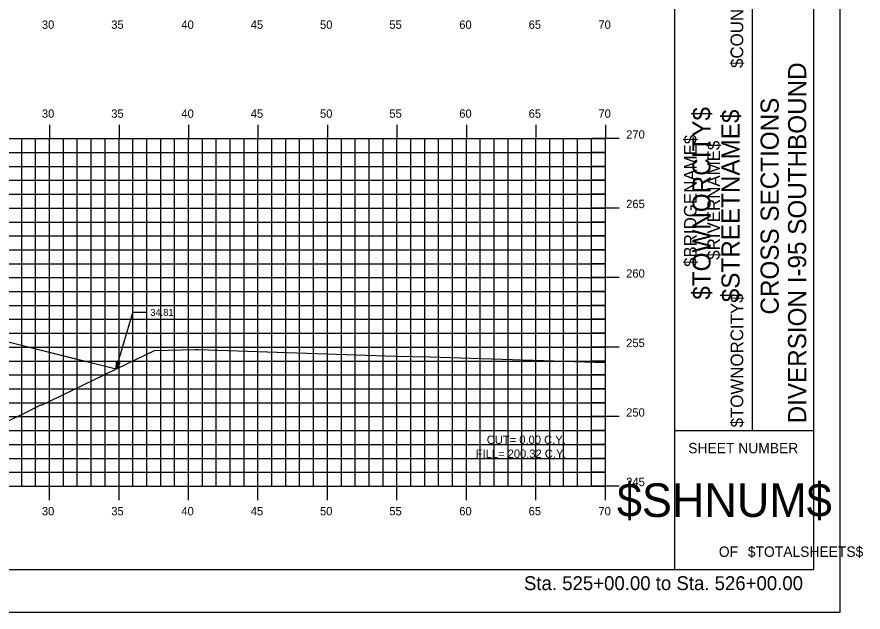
# Model space of a CAD drawing. Extents: x 1170543 to 1177585, y 609599 to 610623.
# Drawn here: x 1175606.5 to 1175667.4, y 609598.8 to 609641.6 of the extents above; entities that cross this region are included whole.
import ezdxf

# ---------------------------------------------------------------- set-up
doc = ezdxf.new("R2010")
doc.units = 0
for name, color, linetype in [('ANNOTATION', 7, 'Continuous'), ('BORDER', 7, 'Continuous'), ('BRIDGE_TITLE', 7, 'Continuous'), ('D_Roadway_Centerline', 7, 'Continuous'), ('D_Roadway_Centerline_Text', 7, 'Continuous'), ('D_Roadway_SlopeLines', 7, 'Continuous'), ('H_V ANNOTATION', 7, 'Continuous'), ('HIGHWAY_TITLE', 7, 'Continuous'), ('MAJOR', 7, 'Continuous'), ('MINOR', 7, 'Continuous'), ('PLOT BOUNDARY', 7, 'Continuous'), ('S_Roadway_Centerline', 7, 'Continuous')]:
    doc.layers.add(name, color=color, linetype=linetype)

msp = doc.modelspace()

# ---------------------------------------------------------------- linework, layer by layer
at = {"layer": 'ANNOTATION'}
for p in [(1175613.629, 609616.304), (1175615.826, 609620.372)]:
    msp.add_line(p, (1175614.826, 609620.372), dxfattribs=at)
msp.add_lwpolyline([(1175613.89, 609616.749), (1175613.629, 609616.304), (1175613.65, 609616.819)], close=True, dxfattribs=at)
at = {"layer": 'BORDER'}
for p, q in [((1175653.826, 609601.875), (1175653.826, 609706.875)), ((1175663.826, 609601.875), (1175663.826, 609706.875)), ((1175659.417, 609611.875), (1175659.417, 609646.875)), ((1175653.826, 609611.875), (1175663.826, 609611.875)), ((1175503.826, 609601.872), (1175663.826, 609601.872))]:
    msp.add_line(p, q, dxfattribs=at)
at = {"layer": 'D_Roadway_Centerline'}
msp.add_lwpolyline([(1175547.655, 609615.872), (1175548.715, 609616.137), (1175559.826, 609618.915), (1175562.826, 609619.035), (1175578.826, 609619.675), (1175594.826, 609620.315), (1175597.826, 609620.255), (1175605.251, 609618.399), (1175611.458, 609616.847)], dxfattribs=at)
at = {"layer": 'D_Roadway_SlopeLines'}
msp.add_lwpolyline([(1175597.826, 609620.255), (1175613.629, 609616.304)], dxfattribs=at)
at = {"layer": 'MAJOR'}
for p, q in [((1175608.826, 609633.874), (1175608.826, 609632.872)), ((1175613.826, 609633.874), (1175613.826, 609632.872)), ((1175618.826, 609633.874), (1175618.826, 609632.872)), ((1175623.826, 609633.874), (1175623.826, 609632.872)), ((1175628.826, 609633.874), (1175628.826, 609632.872)), ((1175633.826, 609633.874), (1175633.826, 609632.872)), ((1175638.826, 609633.874), (1175638.826, 609632.872)), ((1175643.826, 609633.874), (1175643.826, 609632.872)), ((1175648.826, 609633.874), (1175648.826, 609632.872)), ((1175508.826, 609632.872), (1175648.826, 609632.872)), ((1175508.826, 609632.872), (1175648.826, 609632.872)), ((1175608.826, 609607.872), (1175608.826, 609632.872)), ((1175613.826, 609607.872), (1175613.826, 609632.872)), ((1175618.826, 609607.872), (1175618.826, 609632.872)), ((1175623.826, 609607.872), (1175623.826, 609632.872)), ((1175628.826, 609607.872), (1175628.826, 609632.872)), ((1175633.826, 609607.872), (1175633.826, 609632.872)), ((1175638.826, 609607.872), (1175638.826, 609632.872)), ((1175643.826, 609607.872), (1175643.826, 609632.872)), ((1175649.828, 609632.872), (1175647.824, 609632.872)), ((1175648.826, 609607.872), (1175648.826, 609632.872)), ((1175648.826, 609607.872), (1175648.826, 609632.872)), ((1175508.826, 609627.872), (1175648.826, 609627.872)), ((1175649.828, 609627.872), (1175647.824, 609627.872)), ((1175508.826, 609622.872), (1175648.826, 609622.872)), ((1175649.828, 609622.872), (1175647.824, 609622.872)), ((1175508.826, 609617.872), (1175648.826, 609617.872)), ((1175649.828, 609617.872), (1175647.824, 609617.872)), ((1175508.826, 609612.872), (1175648.826, 609612.872)), ((1175649.828, 609612.872), (1175647.824, 609612.872)), ((1175508.826, 609607.872), (1175648.826, 609607.872)), ((1175508.826, 609607.872), (1175648.826, 609607.872)), ((1175608.826, 609606.87), (1175608.826, 609607.872)), ((1175613.826, 609606.87), (1175613.826, 609607.872)), ((1175618.826, 609606.87), (1175618.826, 609607.872)), ((1175623.826, 609606.87), (1175623.826, 609607.872)), ((1175628.826, 609606.87), (1175628.826, 609607.872)), ((1175633.826, 609606.87), (1175633.826, 609607.872)), ((1175638.826, 609606.87), (1175638.826, 609607.872)), ((1175643.826, 609606.87), (1175643.826, 609607.872)), ((1175649.828, 609607.872), (1175647.824, 609607.872)), ((1175648.826, 609606.87), (1175648.826, 609607.872))]:
    msp.add_line(p, q, dxfattribs=at)
at = {"layer": 'MINOR'}
for p, q in [((1175606.826, 609607.872), (1175606.826, 609632.872)), ((1175607.826, 609607.872), (1175607.826, 609632.872)), ((1175609.826, 609607.872), (1175609.826, 609632.872)), ((1175610.826, 609607.872), (1175610.826, 609632.872)), ((1175611.826, 609607.872), (1175611.826, 609632.872)), ((1175612.826, 609607.872), (1175612.826, 609632.872)), ((1175614.826, 609607.872), (1175614.826, 609632.872)), ((1175615.826, 609607.872), (1175615.826, 609632.872)), ((1175616.826, 609607.872), (1175616.826, 609632.872)), ((1175617.826, 609607.872), (1175617.826, 609632.872)), ((1175619.826, 609607.872), (1175619.826, 609632.872)), ((1175620.826, 609607.872), (1175620.826, 609632.872)), ((1175621.826, 609607.872), (1175621.826, 609632.872)), ((1175622.826, 609607.872), (1175622.826, 609632.872)), ((1175624.826, 609607.872), (1175624.826, 609632.872)), ((1175625.826, 609607.872), (1175625.826, 609632.872)), ((1175626.826, 609607.872), (1175626.826, 609632.872)), ((1175627.826, 609607.872), (1175627.826, 609632.872)), ((1175629.826, 609607.872), (1175629.826, 609632.872)), ((1175630.826, 609607.872), (1175630.826, 609632.872)), ((1175631.826, 609607.872), (1175631.826, 609632.872)), ((1175632.826, 609607.872), (1175632.826, 609632.872)), ((1175634.826, 609607.872), (1175634.826, 609632.872)), ((1175635.826, 609607.872), (1175635.826, 609632.872)), ((1175636.826, 609607.872), (1175636.826, 609632.872)), ((1175637.826, 609607.872), (1175637.826, 609632.872)), ((1175639.826, 609607.872), (1175639.826, 609632.872)), ((1175640.826, 609607.872), (1175640.826, 609632.872)), ((1175641.826, 609607.872), (1175641.826, 609632.872)), ((1175642.826, 609607.872), (1175642.826, 609632.872)), ((1175644.826, 609607.872), (1175644.826, 609632.872)), ((1175645.826, 609607.872), (1175645.826, 609632.872)), ((1175646.826, 609607.872), (1175646.826, 609632.872)), ((1175647.826, 609607.872), (1175647.826, 609632.872)), ((1175508.826, 609631.872), (1175648.826, 609631.872)), ((1175648.826, 609631.872), (1175647.824, 609631.872)), ((1175508.826, 609630.872), (1175648.826, 609630.872)), ((1175648.826, 609630.872), (1175647.824, 609630.872)), ((1175508.826, 609629.872), (1175648.826, 609629.872)), ((1175648.826, 609629.872), (1175647.824, 609629.872)), ((1175508.826, 609628.872), (1175648.826, 609628.872)), ((1175648.826, 609628.872), (1175647.824, 609628.872)), ((1175508.826, 609626.872), (1175648.826, 609626.872)), ((1175648.826, 609626.872), (1175647.824, 609626.872)), ((1175508.826, 609625.872), (1175648.826, 609625.872)), ((1175648.826, 609625.872), (1175647.824, 609625.872)), ((1175508.826, 609624.872), (1175648.826, 609624.872)), ((1175648.826, 609624.872), (1175647.824, 609624.872)), ((1175508.826, 609623.872), (1175648.826, 609623.872)), ((1175648.826, 609623.872), (1175647.824, 609623.872)), ((1175508.826, 609621.872), (1175648.826, 609621.872)), ((1175648.826, 609621.872), (1175647.824, 609621.872)), ((1175508.826, 609620.872), (1175648.826, 609620.872)), ((1175648.826, 609620.872), (1175647.824, 609620.872)), ((1175508.826, 609619.872), (1175648.826, 609619.872)), ((1175648.826, 609619.872), (1175647.824, 609619.872)), ((1175508.826, 609618.872), (1175648.826, 609618.872)), ((1175648.826, 609618.872), (1175647.824, 609618.872)), ((1175508.826, 609616.872), (1175648.826, 609616.872)), ((1175648.826, 609616.872), (1175647.824, 609616.872)), ((1175508.826, 609615.872), (1175648.826, 609615.872)), ((1175648.826, 609615.872), (1175647.824, 609615.872)), ((1175508.826, 609614.872), (1175648.826, 609614.872)), ((1175648.826, 609614.872), (1175647.824, 609614.872)), ((1175508.826, 609613.872), (1175648.826, 609613.872)), ((1175648.826, 609613.872), (1175647.824, 609613.872)), ((1175508.826, 609611.872), (1175648.826, 609611.872)), ((1175648.826, 609611.872), (1175647.824, 609611.872)), ((1175508.826, 609610.872), (1175648.826, 609610.872)), ((1175648.826, 609610.872), (1175647.824, 609610.872)), ((1175508.826, 609609.872), (1175648.826, 609609.872)), ((1175648.826, 609609.872), (1175647.824, 609609.872)), ((1175508.826, 609608.872), (1175648.826, 609608.872)), ((1175648.826, 609608.872), (1175647.824, 609608.872))]:
    msp.add_line(p, q, dxfattribs=at)
at = {"layer": 'PLOT BOUNDARY'}
msp.add_lwpolyline([(1175495.733, 609598.813), (1175665.733, 609598.813), (1175665.733, 609708.813), (1175495.733, 609708.813)], close=True, dxfattribs=at)
at = {"layer": 'S_Roadway_Centerline'}
msp.add_lwpolyline([(1175604.964, 609612.174), (1175606.918, 609613.062), (1175608.193, 609613.727), (1175608.193, 609613.72), (1175608.237, 609613.7), (1175613.509, 609616.246), (1175613.697, 609616.337), (1175616.383, 609617.635), (1175619.298, 609617.701), (1175619.512, 609617.706), (1175633.722, 609617.214), (1175636.201, 609617.176), (1175648.826, 609616.76)], dxfattribs=at)

# ---------------------------------------------------------------- texts
at = {"layer": 'ANNOTATION'}
msp.add_text("34.81'", height=0.5, dxfattribs=at).set_placement((1175616.076, 609620.122))
at = {"layer": 'BORDER'}
for s, height, rotation, p in [('DIVERSION I-95 SOUTHBOUND', 1.30428, 90, (1175663.28, 609612.385)), ('CROSS SECTIONS', 1.30428, 90, (1175661.302, 609620.214)), ('SHEET NUMBER', 0.74527, 360, (1175654.792, 609610.239)), ('$SHNUM$', 2.4194, 360, (1175649.66, 609605.655)), ('OF', 0.7453, 360, (1175656.993, 609602.785)), ('$TOTALSHEETS$', 0.74527, 360, (1175659.083, 609602.785))]:
    msp.add_text(s, height=height, rotation=rotation, dxfattribs=at).set_placement(p)
at = {"layer": 'BRIDGE_TITLE'}
for s, height, p in [('$COUNTY$', 0.9072, (1175658.747, 609637.954)), ('$BRIDGENAME$', 0.90716, (1175655.392, 609623.643)), ('$RIVERNAME$', 0.90716, (1175657.07, 609624.158)), ('$TOWNORCITY$', 0.90716, (1175658.747, 609612.096))]:
    msp.add_text(s, height=height, rotation=90, dxfattribs=at).set_placement(p)
at = {"layer": 'D_Roadway_Centerline_Text'}
for s, p in [('CUT= 0.00 C.Y.', (1175640.292, 609610.908)), ('FILL= 200.32 C.Y.', (1175639.495, 609609.906))]:
    msp.add_text(s, height=0.6, dxfattribs=at).set_placement(p)
at = {"layer": 'H_V ANNOTATION'}
for s, height, p in [('30', 0.6, (1175608.275, 609640.772)), ('35', 0.6, (1175613.267, 609640.772)), ('40', 0.6, (1175618.312, 609640.772)), ('45', 0.6, (1175623.304, 609640.772)), ('50', 0.6, (1175628.291, 609640.772)), ('55', 0.6, (1175633.283, 609640.772)), ('60', 0.6, (1175638.312, 609640.772)), ('65', 0.6, (1175643.304, 609640.772)), ('70', 0.6, (1175648.328, 609640.772)), ('30', 0.6, (1175608.275, 609634.372)), ('35', 0.6, (1175613.267, 609634.372)), ('40', 0.6, (1175618.312, 609634.372)), ('45', 0.6, (1175623.304, 609634.372)), ('50', 0.6, (1175628.291, 609634.372)), ('55', 0.6, (1175633.283, 609634.372)), ('60', 0.6, (1175638.312, 609634.372)), ('65', 0.6, (1175643.304, 609634.372)), ('70', 0.6, (1175648.328, 609634.372)), ('270', 0.6, (1175650.326, 609632.872)), ('265', 0.6, (1175650.326, 609627.872)), ('260', 0.6, (1175650.326, 609622.872)), ('255', 0.6, (1175650.326, 609617.872)), ('250', 0.6, (1175650.326, 609612.872)), ('245', 0.6, (1175650.326, 609607.872)), ('30', 0.6, (1175608.275, 609605.772)), ('35', 0.6, (1175613.267, 609605.772)), ('40', 0.6, (1175618.312, 609605.772)), ('45', 0.6, (1175623.304, 609605.772)), ('50', 0.6, (1175628.291, 609605.772)), ('55', 0.6, (1175633.283, 609605.772)), ('60', 0.6, (1175638.312, 609605.772)), ('65', 0.6, (1175643.304, 609605.772)), ('70', 0.6, (1175648.328, 609605.772)), ('Sta. 525+00.00 to Sta. 526+00.00', 1.0002, (1175642.972, 609600.392))]:
    msp.add_text(s, height=height, dxfattribs=at).set_placement(p)
at = {"layer": 'HIGHWAY_TITLE'}
for s, p in [('$TOWNORCITY$', (1175656.399, 609621.284)), ('$STREETNAME$', (1175658.486, 609621.104))]:
    msp.add_text(s, height=1.30428, rotation=90, dxfattribs=at).set_placement(p)

doc.saveas('drawing.dxf')
